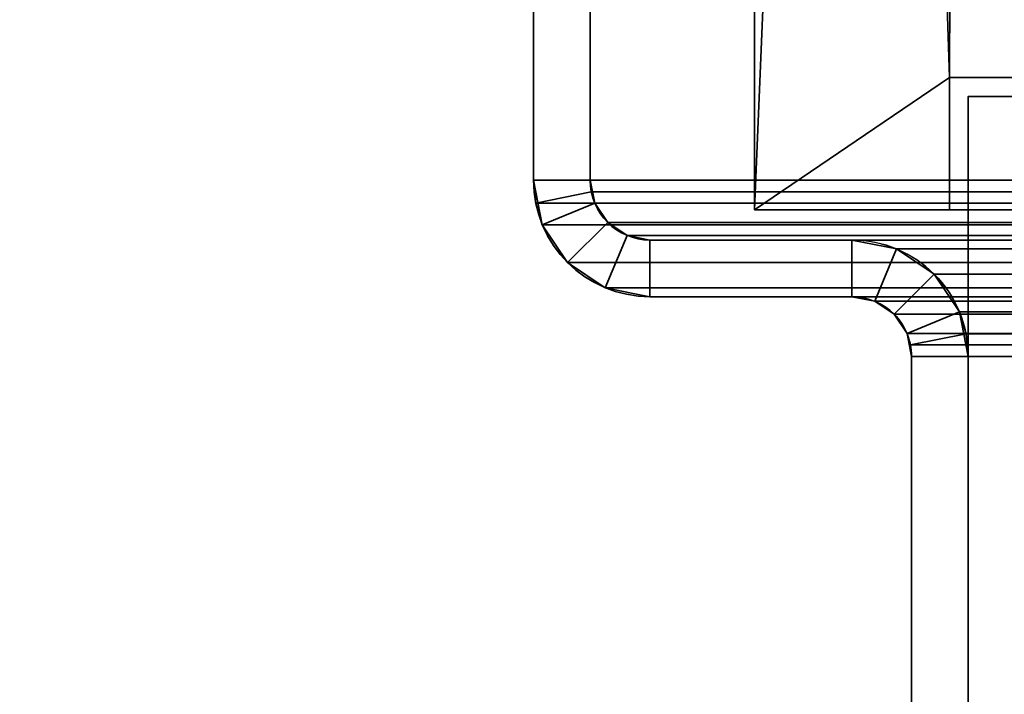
# Model space of a CAD drawing. Header units: millimetres. Extents: x -603 to 3703, y -120 to 249.
# Tile 428 of 656: x 987 to 1013, y 54 to 72. Entities that reach past the tile are written whole.
import ezdxf

# ---------------------------------------------------------------- set-up
doc = ezdxf.new("R2010")
doc.units = ezdxf.units.MM
doc.layers.add('152', color=7, linetype='Continuous', true_color=0xffffff)

# ---------------------------------------------------------------- blocks, each defined once
blk = doc.blocks.new('UG_SURFACE_002')
at = {"layer": '152', "color": 252, "linetype": 'Continuous', "lineweight": 35}
for points in [[(2177.5, -30, 2213), (2177.5, 229.8, 2213), (822.5, 229.8, 2213), (822.5, -30, 2213)], [(972.5, -30, 2063), (972.5, 229.8, 2063), (2027.5, 229.8, 2063), (2027.5, -30, 2063)]]:
    blk.add_3dface(points, dxfattribs=at)
blk = doc.blocks.new('UG_SURFACE_123')
at = {"layer": '152', "color": 41, "linetype": 'Continuous', "lineweight": 35}
for points in [[(1006.85, 66.8, -5), (1006.85, 66.8, 2026.65), (1006.85, 228.45, 2026.65), (1006.85, 228.45, -5)], [(1012, 70.3, -5), (1006.85, 228.45, -5), (1012.5, 228.45, -5), (1012.5, 202.6, -5)], [(1012, 70.3, -5), (1012, 66.8, -5), (1006.85, 66.8, -5), (1006.85, 228.45, -5)], [(1012.5, 202.6, 2021), (1012.5, 228.45, 2021), (1006.85, 228.45, 2026.65), (1006.85, 66.8, 2026.65)], [(1012, 70.3, 2021.5), (1012.5, 202.6, 2021), (1006.85, 66.8, 2026.65)], [(1015, 70.3, -5), (1012, 70.3, -5), (1012.5, 202.6, -5), (1017, 202.6, -5)], [(1017, 202.6, 2016.5), (1012.5, 202.6, 2021), (1012, 70.3, 2021.5), (1015, 70.3, 2018.5)], [(1006.85, 66.8, 2026.65), (1012, 66.8, 2021.5), (1012, 70.3, 2021.5)], [(1012, 70.3, 2021.5), (1012, 66.8, 2021.5), (1012, 66.8, -5), (1012, 70.3, -5)], [(1012, 70.3, 2021.5), (1012, 70.3, -5), (1015, 70.3, -5), (1015, 70.3, 2018.5)], [(1006.85, 66.8, 2026.65), (1006.85, 66.8, -5), (1012, 66.8, -5), (1012, 66.8, 2021.5)]]:
    blk.add_3dface(points, dxfattribs=at)
blk = doc.blocks.new('UG_SURFACE_130')
at = {"layer": '152', "color": 41, "linetype": 'Continuous', "lineweight": 35}
for points in [[(1006.85, 66.8, 2026.65), (1993.15, 66.8, 2026.65), (1993.15, 228.45, 2026.65), (1006.85, 228.45, 2026.65)], [(1006.85, 66.8, 2026.65), (1006.85, 228.45, 2026.65), (1012.5, 228.45, 2021), (1012.5, 202.6, 2021)], [(1006.85, 66.8, 2026.65), (1012.5, 202.6, 2021), (1012, 70.3, 2021.5)], [(1015, 70.3, 2018.5), (1012, 70.3, 2021.5), (1012.5, 202.6, 2021), (1017, 202.6, 2016.5)], [(1012, 70.3, 2021.5), (1012, 66.8, 2021.5), (1006.85, 66.8, 2026.65)], [(1988, 70.3, 2021.5), (1988, 66.8, 2021.5), (1012, 66.8, 2021.5), (1012, 70.3, 2021.5)], [(1985, 70.3, 2018.5), (1988, 70.3, 2021.5), (1012, 70.3, 2021.5), (1015, 70.3, 2018.5)], [(1988, 66.8, 2021.5), (1993.15, 66.8, 2026.65), (1006.85, 66.8, 2026.65), (1012, 66.8, 2021.5)]]:
    blk.add_3dface(points, dxfattribs=at)
blk = doc.blocks.new('UG_SURFACE_144')
at = {"layer": '152', "color": 252, "linetype": 'Continuous', "lineweight": 35}
for points in [[(1014, 69.8, 2009), (1014, 69.8, -7), (1012.5, 69.8, -7), (1012.5, 69.8, 2009)], [(1012.5, 69.8, -7), (1012.5, 48.725, 703.708), (1012.5, 51.577, 706.875)], [(1012.5, 69.8, -7), (1012.5, 40.569, 701.974), (1012.5, 44.831, 701.974)], [(1012.5, 51.577, 706.875), (1012.5, 52.894, 710.929), (1012.5, 69.8, -7)], [(1012.5, 52.894, 710.929), (1012.5, 40.569, 1279.974), (1012.5, 44.831, 1279.974), (1012.5, 69.8, -7)], [(1012.5, 69.8, -7), (1012.5, 36.675, 703.708), (1012.5, 40.569, 701.974)], [(1012.5, 69.8, -7), (1012.5, 23.101, 76.7), (1012.5, 23.101, 79.2), (1012.5, 51.577, 130.375)], [(1012.5, 52.894, 1865.429), (1012.5, 69.8, 2009), (1012.5, 46.869, 1299.364)], [(1012.5, 52.894, 1865.429), (1012.5, 52.448, 1869.667), (1012.5, 69.8, 2009)], [(1012.5, 69.8, -7), (1012.5, 51.577, 1284.875), (1012.5, 52.894, 1288.929)], [(1012.5, 44.831, 701.974), (1012.5, 48.725, 703.708), (1012.5, 69.8, -7)], [(1012.5, 51.577, 130.375), (1012.5, 52.894, 134.429), (1012.5, 69.8, -7)], [(1012.5, 69.8, 2009), (1012.5, 52.448, 1869.667), (1012.5, 50.317, 1873.359)], [(1012.5, 52.894, 1288.929), (1012.5, 69.8, 2009), (1012.5, 69.8, -7)], [(1012.5, 52.894, 1288.929), (1012.5, 52.448, 1293.167), (1012.5, 69.8, 2009)], [(1012.5, 69.8, -7), (1012.5, 44.831, 1279.974), (1012.5, 48.725, 1281.708)], [(1012.5, 52.894, 134.429), (1012.5, 33.823, 706.875), (1012.5, 36.675, 703.708), (1012.5, 69.8, -7)], [(1012.5, 69.8, 2009), (1012.5, 52.448, 1293.167), (1012.5, 50.317, 1296.859)], [(1012.5, 48.725, 1281.708), (1012.5, 51.577, 1284.875), (1012.5, 69.8, -7)], [(1012.5, 50.317, 1873.359), (1012.5, 46.869, 1875.864), (1012.5, 69.8, 2009)], [(1012.5, 50.317, 1296.859), (1012.5, 46.869, 1299.364), (1012.5, 69.8, 2009)], [(1012.5, 46.869, 1875.864), (1012.5, 42.7, 1876.75), (1012.5, 18.38, 2009), (1012.5, 69.8, 2009)], [(1012.5, 69.8, -7), (1012.5, 23.101, 62.8), (1012.5, 23.101, 65.3)], [(1012.5, 23.101, 65.3), (1012.5, 23.101, 76.7), (1012.5, 69.8, -7)], [(1012.5, 69.8, -7), (1012.5, 18.38, -7), (1012.5, 18.38, 62.8), (1012.5, 23.101, 62.8)], [(1014, 18.38, 2009), (1014, 69.8, 2009), (1012.5, 69.8, 2009), (1012.5, 18.38, 2009)], [(1012.5, 18.38, -7), (1012.5, 69.8, -7), (1014, 69.8, -7), (1014, 18.38, -7)]]:
    blk.add_3dface(points, dxfattribs=at)
blk = doc.blocks.new('UG_SURFACE_152')
at = {"layer": '152', "color": 252, "linetype": 'Continuous', "lineweight": 35}
for points in [[(1001, 87.92, 2032.5), (1001, 87.92, -7), (1001, 67.58, -7), (1001, 67.58, 2032.5)], [(1001, 87.92, 2032.5), (1001, 67.58, 2032.5), (1002.5, 67.58, 2031), (1002.5, 87.92, 2031)], [(1002.5, 87.92, -7), (1002.5, 67.58, -7), (1001, 67.58, -7), (1001, 87.92, -7)], [(1002.5, 87.92, 2031), (1002.5, 67.58, 2031), (1002.5, 67.58, -7), (1002.5, 87.92, -7)], [(1001, 67.58, -7), (1001.234, 66.401, -7), (1001.234, 66.401, 2032.266)], [(1001.234, 66.401, 2032.266), (1001.059, 66.979, 2032.441), (1001, 67.58, -7)], [(1001.059, 66.979, 2032.441), (1001, 67.58, 2032.5), (1001, 67.58, -7)], [(1001, 67.58, 2032.5), (1001.059, 66.979, 2032.441), (1002.53, 67.272, 2030.97), (1002.5, 67.58, 2031)], [(1002.5, 67.58, -7), (1002.62, 66.975, -7), (1001.234, 66.401, -7), (1001, 67.58, -7)], [(1002.5, 67.58, -7), (1002.53, 67.272, 2030.97), (1002.62, 66.975, 2030.88)], [(1002.5, 67.58, -7), (1002.5, 67.58, 2031), (1002.53, 67.272, 2030.97)], [(1002.62, 66.975, 2030.88), (1002.62, 66.975, -7), (1002.5, 67.58, -7)], [(1001.059, 66.979, 2032.441), (1001.234, 66.401, 2032.266), (1002.62, 66.975, 2030.88), (1002.53, 67.272, 2030.97)], [(1001.234, 66.401, 2032.266), (1001.902, 65.402, 2031.598), (1002.963, 66.463, 2030.537), (1002.62, 66.975, 2030.88)], [(1001.902, 65.402, -7), (1001.234, 66.401, -7), (1002.62, 66.975, -7), (1002.963, 66.463, -7)], [(1002.963, 66.463, 2030.537), (1002.963, 66.463, -7), (1002.62, 66.975, -7), (1002.62, 66.975, 2030.88)], [(1003.475, 66.12, 2030.025), (1002.963, 66.463, 2030.537), (1001.902, 65.402, 2031.598), (1002.901, 64.734, 2030.599)], [(1002.963, 66.463, -7), (1003.475, 66.12, -7), (1002.901, 64.734, -7), (1001.902, 65.402, -7)], [(1003.475, 66.12, 2030.025), (1003.475, 66.12, -7), (1002.963, 66.463, -7), (1002.963, 66.463, 2030.537)], [(1001.234, 66.401, 2032.266), (1001.234, 66.401, -7), (1001.902, 65.402, -7), (1001.902, 65.402, 2031.598)], [(1004.08, 66, 2029.42), (1003.475, 66.12, 2030.025), (1002.901, 64.734, 2030.599), (1004.08, 64.5, 2029.42)], [(1004.08, 64.5, -7), (1002.901, 64.734, -7), (1003.475, 66.12, -7), (1004.08, 66, -7)], [(1004.08, 66, 2029.42), (1004.08, 66, -7), (1003.475, 66.12, -7), (1003.475, 66.12, 2030.025)], [(1004.08, 66, 2029.42), (1009.42, 66, 2024.08), (1009.42, 66, -7), (1004.08, 66, -7)], [(1009.42, 66, 2024.08), (1004.08, 66, 2029.42), (1004.08, 64.5, 2029.42), (1009.42, 64.5, 2024.08)], [(1009.42, 64.5, -7), (1004.08, 64.5, -7), (1004.08, 66, -7), (1009.42, 66, -7)], [(1010.599, 65.766, 2022.901), (1010.599, 65.766, -7), (1009.42, 66, -7), (1009.42, 66, 2024.08)], [(1009.42, 64.5, 2024.08), (1010.025, 64.38, 2023.475), (1010.599, 65.766, 2022.901), (1009.42, 66, 2024.08)], [(1009.42, 66, -7), (1010.599, 65.766, -7), (1010.025, 64.38, -7), (1009.42, 64.5, -7)], [(1010.025, 64.38, 2023.475), (1010.537, 64.037, 2022.963), (1011.598, 65.098, 2021.902), (1010.599, 65.766, 2022.901)], [(1010.537, 64.037, -7), (1010.025, 64.38, -7), (1010.599, 65.766, -7), (1011.598, 65.098, -7)], [(1011.598, 65.098, 2021.902), (1011.598, 65.098, -7), (1010.599, 65.766, -7), (1010.599, 65.766, 2022.901)], [(1001.902, 65.402, 2031.598), (1001.902, 65.402, -7), (1002.901, 64.734, -7), (1002.901, 64.734, 2030.599)], [(1012.266, 64.099, 2021.235), (1011.598, 65.098, 2021.902), (1010.537, 64.037, 2022.963), (1010.88, 63.525, 2022.62)], [(1011.598, 65.098, -7), (1012.266, 64.099, -7), (1010.88, 63.525, -7), (1010.537, 64.037, -7)], [(1012.266, 64.099, 2021.235), (1012.266, 64.099, -7), (1011.598, 65.098, -7), (1011.598, 65.098, 2021.902)], [(1002.901, 64.734, 2030.599), (1002.901, 64.734, -7), (1004.08, 64.5, -7), (1004.08, 64.5, 2029.42)], [(1004.08, 64.5, 2029.42), (1004.08, 64.5, -7), (1009.42, 64.5, -7), (1009.42, 64.5, 2024.08)], [(1009.42, 64.5, 2024.08), (1009.42, 64.5, -7), (1010.025, 64.38, -7), (1010.025, 64.38, 2023.475)], [(1010.025, 64.38, 2023.475), (1010.025, 64.38, -7), (1010.537, 64.037, -7), (1010.537, 64.037, 2022.963)], [(1012.441, 63.521, 2021.059), (1012.266, 64.099, 2021.235), (1010.88, 63.525, 2022.62), (1010.97, 63.228, 2022.53)], [(1011, 62.92, -7), (1010.88, 63.525, -7), (1012.266, 64.099, -7), (1012.5, 62.92, -7)], [(1012.266, 64.099, -7), (1012.266, 64.099, 2021.235), (1012.441, 63.521, 2021.059)], [(1012.441, 63.521, 2021.059), (1012.5, 62.92, -7), (1012.266, 64.099, -7)], [(1010.537, 64.037, 2022.963), (1010.537, 64.037, -7), (1010.88, 63.525, -7), (1010.88, 63.525, 2022.62)], [(1010.88, 63.525, -7), (1011, 62.92, -7), (1011, 62.92, 2022.5)], [(1011, 62.92, 2022.5), (1010.97, 63.228, 2022.53), (1010.88, 63.525, -7)], [(1010.97, 63.228, 2022.53), (1010.88, 63.525, 2022.62), (1010.88, 63.525, -7)], [(1012.5, 62.92, 2021), (1012.441, 63.521, 2021.059), (1010.97, 63.228, 2022.53), (1011, 62.92, 2022.5)], [(1012.441, 63.521, 2021.059), (1012.5, 62.92, 2021), (1012.5, 62.92, -7)], [(1011, 62.92, 2022.5), (1011, 62.92, -7), (1011, -46.92, -7), (1011, -46.92, 2022.5)], [(1011, 62.92, 2022.5), (1011, -46.92, 2022.5), (1012.5, -46.92, 2021), (1012.5, 62.92, 2021)], [(1012.5, 62.92, -7), (1012.5, -46.92, -7), (1011, -46.92, -7), (1011, 62.92, -7)], [(1012.5, 62.92, 2021), (1012.5, -46.92, 2021), (1012.5, -46.92, -7), (1012.5, 62.92, -7)]]:
    blk.add_3dface(points, dxfattribs=at)
blk = doc.blocks.new('UG_SURFACE_153')
at = {"layer": '152', "color": 252, "linetype": 'Continuous', "lineweight": 35}
for points in [[(1001, 87.92, 2032.5), (1001, 87.92, -7), (1001, 67.58, -7), (1001, 67.58, 2032.5)], [(1001, 87.92, 2032.5), (1001, 67.58, 2032.5), (1002.5, 67.58, 2031), (1002.5, 87.92, 2031)], [(1002.5, 87.92, -7), (1002.5, 67.58, -7), (1001, 67.58, -7), (1001, 87.92, -7)], [(1002.5, 87.92, 2031), (1002.5, 67.58, 2031), (1002.5, 67.58, -7), (1002.5, 87.92, -7)], [(1001, 67.58, -7), (1001.234, 66.401, -7), (1001.234, 66.401, 2032.266)], [(1001.234, 66.401, 2032.266), (1001.059, 66.979, 2032.441), (1001, 67.58, -7)], [(1001.059, 66.979, 2032.441), (1001, 67.58, 2032.5), (1001, 67.58, -7)], [(1001, 67.58, 2032.5), (1001.059, 66.979, 2032.441), (1002.53, 67.272, 2030.97), (1002.5, 67.58, 2031)], [(1002.5, 67.58, -7), (1002.62, 66.975, -7), (1001.234, 66.401, -7), (1001, 67.58, -7)], [(1002.5, 67.58, -7), (1002.53, 67.272, 2030.97), (1002.62, 66.975, 2030.88)], [(1002.5, 67.58, -7), (1002.5, 67.58, 2031), (1002.53, 67.272, 2030.97)], [(1002.62, 66.975, 2030.88), (1002.62, 66.975, -7), (1002.5, 67.58, -7)], [(1001.059, 66.979, 2032.441), (1001.234, 66.401, 2032.266), (1002.62, 66.975, 2030.88), (1002.53, 67.272, 2030.97)], [(1001.234, 66.401, 2032.266), (1001.902, 65.402, 2031.598), (1002.963, 66.463, 2030.537), (1002.62, 66.975, 2030.88)], [(1001.902, 65.402, -7), (1001.234, 66.401, -7), (1002.62, 66.975, -7), (1002.963, 66.463, -7)], [(1002.963, 66.463, 2030.537), (1002.963, 66.463, -7), (1002.62, 66.975, -7), (1002.62, 66.975, 2030.88)], [(1003.475, 66.12, 2030.025), (1002.963, 66.463, 2030.537), (1001.902, 65.402, 2031.598), (1002.901, 64.734, 2030.599)], [(1002.963, 66.463, -7), (1003.475, 66.12, -7), (1002.901, 64.734, -7), (1001.902, 65.402, -7)], [(1003.475, 66.12, 2030.025), (1003.475, 66.12, -7), (1002.963, 66.463, -7), (1002.963, 66.463, 2030.537)], [(1001.234, 66.401, 2032.266), (1001.234, 66.401, -7), (1001.902, 65.402, -7), (1001.902, 65.402, 2031.598)], [(1004.08, 66, 2029.42), (1003.475, 66.12, 2030.025), (1002.901, 64.734, 2030.599), (1004.08, 64.5, 2029.42)], [(1004.08, 64.5, -7), (1002.901, 64.734, -7), (1003.475, 66.12, -7), (1004.08, 66, -7)], [(1004.08, 66, 2029.42), (1004.08, 66, -7), (1003.475, 66.12, -7), (1003.475, 66.12, 2030.025)], [(1004.08, 66, 2029.42), (1009.42, 66, 2024.08), (1009.42, 66, -7), (1004.08, 66, -7)], [(1009.42, 66, 2024.08), (1004.08, 66, 2029.42), (1004.08, 64.5, 2029.42), (1009.42, 64.5, 2024.08)], [(1009.42, 64.5, -7), (1004.08, 64.5, -7), (1004.08, 66, -7), (1009.42, 66, -7)], [(1010.599, 65.766, 2022.901), (1010.599, 65.766, -7), (1009.42, 66, -7), (1009.42, 66, 2024.08)], [(1009.42, 64.5, 2024.08), (1010.025, 64.38, 2023.475), (1010.599, 65.766, 2022.901), (1009.42, 66, 2024.08)], [(1009.42, 66, -7), (1010.599, 65.766, -7), (1010.025, 64.38, -7), (1009.42, 64.5, -7)], [(1010.025, 64.38, 2023.475), (1010.537, 64.037, 2022.963), (1011.598, 65.098, 2021.902), (1010.599, 65.766, 2022.901)], [(1010.537, 64.037, -7), (1010.025, 64.38, -7), (1010.599, 65.766, -7), (1011.598, 65.098, -7)], [(1011.598, 65.098, 2021.902), (1011.598, 65.098, -7), (1010.599, 65.766, -7), (1010.599, 65.766, 2022.901)], [(1001.902, 65.402, 2031.598), (1001.902, 65.402, -7), (1002.901, 64.734, -7), (1002.901, 64.734, 2030.599)], [(1012.266, 64.099, 2021.235), (1011.598, 65.098, 2021.902), (1010.537, 64.037, 2022.963), (1010.88, 63.525, 2022.62)], [(1011.598, 65.098, -7), (1012.266, 64.099, -7), (1010.88, 63.525, -7), (1010.537, 64.037, -7)], [(1012.266, 64.099, 2021.235), (1012.266, 64.099, -7), (1011.598, 65.098, -7), (1011.598, 65.098, 2021.902)], [(1002.901, 64.734, 2030.599), (1002.901, 64.734, -7), (1004.08, 64.5, -7), (1004.08, 64.5, 2029.42)], [(1004.08, 64.5, 2029.42), (1004.08, 64.5, -7), (1009.42, 64.5, -7), (1009.42, 64.5, 2024.08)], [(1009.42, 64.5, 2024.08), (1009.42, 64.5, -7), (1010.025, 64.38, -7), (1010.025, 64.38, 2023.475)], [(1010.025, 64.38, 2023.475), (1010.025, 64.38, -7), (1010.537, 64.037, -7), (1010.537, 64.037, 2022.963)], [(1012.441, 63.521, 2021.059), (1012.266, 64.099, 2021.235), (1010.88, 63.525, 2022.62), (1010.97, 63.228, 2022.53)], [(1011, 62.92, -7), (1010.88, 63.525, -7), (1012.266, 64.099, -7), (1012.5, 62.92, -7)], [(1012.266, 64.099, -7), (1012.266, 64.099, 2021.235), (1012.441, 63.521, 2021.059)], [(1012.441, 63.521, 2021.059), (1012.5, 62.92, -7), (1012.266, 64.099, -7)], [(1010.537, 64.037, 2022.963), (1010.537, 64.037, -7), (1010.88, 63.525, -7), (1010.88, 63.525, 2022.62)], [(1010.88, 63.525, -7), (1011, 62.92, -7), (1011, 62.92, 2022.5)], [(1011, 62.92, 2022.5), (1010.97, 63.228, 2022.53), (1010.88, 63.525, -7)], [(1010.97, 63.228, 2022.53), (1010.88, 63.525, 2022.62), (1010.88, 63.525, -7)], [(1012.5, 62.92, 2021), (1012.441, 63.521, 2021.059), (1010.97, 63.228, 2022.53), (1011, 62.92, 2022.5)], [(1012.441, 63.521, 2021.059), (1012.5, 62.92, 2021), (1012.5, 62.92, -7)], [(1011, 62.92, 2022.5), (1011, 62.92, -7), (1011, -46.92, -7), (1011, -46.92, 2022.5)], [(1011, 62.92, 2022.5), (1011, -46.92, 2022.5), (1012.5, -46.92, 2021), (1012.5, 62.92, 2021)], [(1012.5, 62.92, -7), (1012.5, -46.92, -7), (1011, -46.92, -7), (1011, 62.92, -7)], [(1012.5, 62.92, 2021), (1012.5, -46.92, 2021), (1012.5, -46.92, -7), (1012.5, 62.92, -7)]]:
    blk.add_3dface(points, dxfattribs=at)
blk = doc.blocks.new('UG_SURFACE_154')
at = {"layer": '152', "color": 252, "linetype": 'Continuous', "lineweight": 35}
for points in [[(1001, 67.58, 2032.5), (1999, 67.58, 2032.5), (1999, 87.92, 2032.5), (1001, 87.92, 2032.5)], [(1001, 67.58, 2032.5), (1001, 87.92, 2032.5), (1002.5, 87.92, 2031), (1002.5, 67.58, 2031)], [(1002.5, 67.58, 2031), (1002.5, 87.92, 2031), (1997.5, 87.92, 2031), (1997.5, 67.58, 2031)], [(1999, 67.58, 2032.5), (1001, 67.58, 2032.5), (1001.059, 66.979, 2032.441)], [(1002.5, 67.58, 2031), (1002.53, 67.272, 2030.97), (1001.059, 66.979, 2032.441), (1001, 67.58, 2032.5)], [(1998.941, 66.979, 2032.441), (1999, 67.58, 2032.5), (1001.059, 66.979, 2032.441)], [(1002.53, 67.272, 2030.97), (1002.5, 67.58, 2031), (1997.5, 67.58, 2031)], [(1002.53, 67.272, 2030.97), (1997.5, 67.58, 2031), (1997.47, 67.272, 2030.97)], [(1002.53, 67.272, 2030.97), (1002.62, 66.975, 2030.88), (1001.234, 66.401, 2032.266), (1001.059, 66.979, 2032.441)], [(1997.47, 67.272, 2030.97), (1997.38, 66.975, 2030.88), (1002.62, 66.975, 2030.88), (1002.53, 67.272, 2030.97)], [(1001.059, 66.979, 2032.441), (1001.234, 66.401, 2032.266), (1998.766, 66.401, 2032.266), (1998.941, 66.979, 2032.441)], [(1002.62, 66.975, 2030.88), (1002.963, 66.463, 2030.537), (1001.902, 65.402, 2031.598), (1001.234, 66.401, 2032.266)], [(1997.037, 66.463, 2030.537), (1002.963, 66.463, 2030.537), (1002.62, 66.975, 2030.88), (1997.38, 66.975, 2030.88)], [(1002.901, 64.734, 2030.599), (1001.902, 65.402, 2031.598), (1002.963, 66.463, 2030.537), (1003.475, 66.12, 2030.025)], [(1996.525, 66.12, 2030.025), (1003.475, 66.12, 2030.025), (1002.963, 66.463, 2030.537), (1997.037, 66.463, 2030.537)], [(1998.766, 66.401, 2032.266), (1001.234, 66.401, 2032.266), (1001.902, 65.402, 2031.598), (1998.098, 65.402, 2031.598)], [(1004.08, 64.5, 2029.42), (1002.901, 64.734, 2030.599), (1003.475, 66.12, 2030.025), (1004.08, 66, 2029.42)], [(1995.92, 66, 2029.42), (1004.08, 66, 2029.42), (1003.475, 66.12, 2030.025), (1996.525, 66.12, 2030.025)], [(1009.42, 66, 2024.08), (1004.08, 66, 2029.42), (1995.92, 66, 2029.42), (1990.58, 66, 2024.08)], [(1009.42, 64.5, 2024.08), (1004.08, 64.5, 2029.42), (1004.08, 66, 2029.42), (1009.42, 66, 2024.08)], [(1989.401, 65.766, 2022.901), (1010.599, 65.766, 2022.901), (1009.42, 66, 2024.08), (1990.58, 66, 2024.08)], [(1009.42, 66, 2024.08), (1010.599, 65.766, 2022.901), (1010.025, 64.38, 2023.475), (1009.42, 64.5, 2024.08)], [(1010.599, 65.766, 2022.901), (1011.598, 65.098, 2021.902), (1010.537, 64.037, 2022.963), (1010.025, 64.38, 2023.475)], [(1988.402, 65.098, 2021.902), (1011.598, 65.098, 2021.902), (1010.599, 65.766, 2022.901), (1989.401, 65.766, 2022.901)], [(1998.098, 65.402, 2031.598), (1001.902, 65.402, 2031.598), (1002.901, 64.734, 2030.599), (1997.099, 64.734, 2030.599)], [(1010.88, 63.525, 2022.62), (1010.537, 64.037, 2022.963), (1011.598, 65.098, 2021.902), (1012.266, 64.099, 2021.235)], [(1987.734, 64.099, 2021.235), (1012.266, 64.099, 2021.235), (1011.598, 65.098, 2021.902), (1988.402, 65.098, 2021.902)], [(1997.099, 64.734, 2030.599), (1002.901, 64.734, 2030.599), (1004.08, 64.5, 2029.42), (1995.92, 64.5, 2029.42)], [(1009.42, 64.5, 2024.08), (1990.58, 64.5, 2024.08), (1995.92, 64.5, 2029.42), (1004.08, 64.5, 2029.42)], [(1990.58, 64.5, 2024.08), (1009.42, 64.5, 2024.08), (1010.025, 64.38, 2023.475), (1989.975, 64.38, 2023.475)], [(1989.975, 64.38, 2023.475), (1010.025, 64.38, 2023.475), (1010.537, 64.037, 2022.963), (1989.463, 64.037, 2022.963)], [(1010.97, 63.228, 2022.53), (1010.88, 63.525, 2022.62), (1012.266, 64.099, 2021.235), (1012.441, 63.521, 2021.059)], [(1012.441, 63.521, 2021.059), (1012.266, 64.099, 2021.235), (1987.734, 64.099, 2021.235)], [(1012.441, 63.521, 2021.059), (1987.734, 64.099, 2021.235), (1987.559, 63.521, 2021.059)], [(1989.463, 64.037, 2022.963), (1010.537, 64.037, 2022.963), (1010.88, 63.525, 2022.62), (1989.12, 63.525, 2022.62)], [(1989.03, 63.228, 2022.53), (1010.88, 63.525, 2022.62), (1010.97, 63.228, 2022.53)], [(1989.03, 63.228, 2022.53), (1989.12, 63.525, 2022.62), (1010.88, 63.525, 2022.62)], [(1011, 62.92, 2022.5), (1010.97, 63.228, 2022.53), (1012.441, 63.521, 2021.059), (1012.5, 62.92, 2021)], [(1987.559, 63.521, 2021.059), (1012.5, 62.92, 2021), (1012.441, 63.521, 2021.059)], [(1987.559, 63.521, 2021.059), (1987.5, 62.92, 2021), (1012.5, 62.92, 2021)], [(1010.97, 63.228, 2022.53), (1989, 62.92, 2022.5), (1989.03, 63.228, 2022.53)], [(1010.97, 63.228, 2022.53), (1011, 62.92, 2022.5), (1989, 62.92, 2022.5)], [(1011, -46.92, 2022.5), (1989, -46.92, 2022.5), (1989, 62.92, 2022.5), (1011, 62.92, 2022.5)], [(1012.5, 62.92, 2021), (1012.5, -46.92, 2021), (1011, -46.92, 2022.5), (1011, 62.92, 2022.5)], [(1012.5, -46.92, 2021), (1012.5, 62.92, 2021), (1987.5, 62.92, 2021), (1987.5, -46.92, 2021)]]:
    blk.add_3dface(points, dxfattribs=at)

msp = doc.modelspace()

# ---------------------------------------------------------------- linework, layer by layer
at = {"layer": '152', "color": 252, "linetype": 'Continuous', "lineweight": -3, "true_color": 0x939598}
for p, q in [((1006.85, 66.8, 2026.65), (1006.85, 228.45, 2026.65)), ((1006.85, 66.8, 2026.65), (1006.85, 228.45, 2026.65)), ((1006.85, 66.8, -5), (1006.85, 228.45, -5)), ((1001, 67.58, 2032.5), (1001, 87.92, 2032.5)), ((1001, 87.92, -7), (1001, 67.58, -7)), ((1001, 67.58, 2032.5), (1001, 87.92, 2032.5)), ((1001, 87.92, -7), (1001, 67.58, -7)), ((1001, 67.58, 2032.5), (1001, 87.92, 2032.5)), ((1002.5, 67.58, 2031), (1002.5, 87.92, 2031)), ((1002.5, 67.58, 2031), (1002.5, 87.92, 2031)), ((1002.5, 87.92, -7), (1002.5, 67.58, -7)), ((1002.5, 67.58, 2031), (1002.5, 87.92, 2031)), ((1002.5, 87.92, -7), (1002.5, 67.58, -7)), ((1012, 66.8, 2021.5), (1012, 70.3, 2021.5)), ((1012, 66.8, 2021.5), (1012, 70.3, 2021.5)), ((1012, 70.3, 2021.5), (1988, 70.3, 2021.5)), ((1012, 70.3, -5), (1012, 70.3, 2021.5)), ((1012, 70.3, -5), (1012, 66.8, -5)), ((1015, 70.3, -5), (1012, 70.3, -5)), ((1015, 70.3, 2018.5), (1012, 70.3, 2021.5)), ((1012, 70.3, 2021.5), (1015, 70.3, 2018.5)), ((1014, 69.8, 2009), (1012.5, 69.8, 2009)), ((1014, 69.8, -7), (1012.5, 69.8, -7)), ((1012.5, 69.8, -7), (1012.5, 18.38, -7)), ((1012.5, 69.8, 2009), (1012.5, 69.8, -7)), ((1012.5, 69.8, 2009), (1012.5, 18.38, 2009)), ((1999, 67.58, 2032.5), (1001, 67.58, 2032.5)), ((1001, 67.58, 2032.5), (1001, 67.58, -7)), ((1001, 67.58, 2032.5), (1001, 67.58, -7)), ((1997.5, 67.58, 2031), (1002.5, 67.58, 2031)), ((1002.5, 67.58, 2031), (1002.5, 67.58, -7)), ((1002.5, 67.58, 2031), (1002.5, 67.58, -7)), ((1012, 66.8, 2021.5), (1006.85, 66.8, 2026.65)), ((1006.85, 66.8, 2026.65), (1993.15, 66.8, 2026.65)), ((1006.85, 66.8, 2026.65), (1012, 66.8, 2021.5)), ((1006.85, 66.8, -5), (1006.85, 66.8, 2026.65)), ((1012, 66.8, -5), (1006.85, 66.8, -5)), ((1012, 66.8, 2021.5), (1988, 66.8, 2021.5)), ((1012, 66.8, -5), (1012, 66.8, 2021.5)), ((1009.42, 66, 2024.08), (1004.08, 66, 2029.42)), ((1009.42, 66, 2024.08), (1004.08, 66, 2029.42)), ((1004.08, 66, -7), (1009.42, 66, -7)), ((1995.92, 66, 2029.42), (1004.08, 66, 2029.42)), ((1004.08, 66, 2029.42), (1004.08, 66, -7)), ((1004.08, 66, -7), (1009.42, 66, -7)), ((1009.42, 66, 2024.08), (1004.08, 66, 2029.42)), ((1004.08, 66, 2029.42), (1004.08, 66, -7)), ((1009.42, 66, 2024.08), (1009.42, 66, -7)), ((1009.42, 66, 2024.08), (1009.42, 66, -7)), ((1990.58, 66, 2024.08), (1009.42, 66, 2024.08)), ((1004.08, 64.5, -7), (1009.42, 64.5, -7)), ((1004.08, 64.5, 2029.42), (1004.08, 64.5, -7)), ((1004.08, 64.5, 2029.42), (1004.08, 64.5, -7)), ((1995.92, 64.5, 2029.42), (1004.08, 64.5, 2029.42)), ((1009.42, 64.5, 2024.08), (1004.08, 64.5, 2029.42)), ((1009.42, 64.5, 2024.08), (1004.08, 64.5, 2029.42)), ((1004.08, 64.5, -7), (1009.42, 64.5, -7)), ((1009.42, 64.5, 2024.08), (1004.08, 64.5, 2029.42)), ((1009.42, 64.5, 2024.08), (1009.42, 64.5, -7)), ((1009.42, 64.5, 2024.08), (1009.42, 64.5, -7)), ((1990.58, 64.5, 2024.08), (1009.42, 64.5, 2024.08)), ((1011, -46.92, 2022.5), (1011, 62.92, 2022.5)), ((1011, -46.92, 2022.5), (1011, 62.92, 2022.5)), ((1989, 62.92, 2022.5), (1011, 62.92, 2022.5)), ((1011, 62.92, -7), (1011, -46.92, -7)), ((1011, -46.92, 2022.5), (1011, 62.92, 2022.5)), ((1011, 62.92, -7), (1011, -46.92, -7)), ((1011, 62.92, 2022.5), (1011, 62.92, -7)), ((1011, 62.92, 2022.5), (1011, 62.92, -7)), ((1012.5, -46.92, 2021), (1012.5, 62.92, 2021)), ((1012.5, 62.92, 2021), (1012.5, 62.92, -7)), ((1012.5, -46.92, 2021), (1012.5, 62.92, 2021)), ((1012.5, 62.92, -7), (1012.5, -46.92, -7)), ((1012.5, -46.92, 2021), (1012.5, 62.92, 2021)), ((1012.5, 62.92, 2021), (1012.5, 62.92, -7)), ((1987.5, 62.92, 2021), (1012.5, 62.92, 2021)), ((1012.5, 62.92, -7), (1012.5, -46.92, -7))]:
    msp.add_line(p, q, dxfattribs=at)
at = {"layer": '152', "color": 252, "linetype": 'Continuous', "lineweight": -3, "true_color": 0x939598, "extrusion": (0, 0, -1)}
for radius in [3.08, 3.08, 1.58, 1.58]:
    msp.add_arc((-1004.08, 67.58, 7), radius, 270, 0, dxfattribs=at)
at = {"layer": '152', "color": 252, "linetype": 'Continuous', "lineweight": -3, "true_color": 0x939598}
for radius in [3.08, 3.08, 1.58, 1.58]:
    msp.add_arc((1009.42, 62.92, -7), radius, 0, 90, dxfattribs=at)
at = {"layer": '152', "color": 252, "linetype": 'Continuous', "lineweight": -3, "true_color": 0x939598, "extrusion": (0.707107, 6.12323e-17, 0.707107)}
for centre, major_axis, start_param, end_param in [((1004.08, 67.58, 2029.42), (-3.08, 0, 3.08), 0, 1.570796), ((1004.08, 67.58, 2029.42), (-3.08, 0, 3.08), 0, 1.570796), ((1004.08, 67.58, 2029.42), (-1.58, 0, 1.58), 0, 1.570796), ((1004.08, 67.58, 2029.42), (-1.58, 0, 1.58), 0, 1.570796), ((1009.42, 62.92, 2024.08), (-3.08, 0, 3.08), 3.141593, 4.712389), ((1009.42, 62.92, 2024.08), (-1.58, 0, 1.58), 3.141593, 4.712389)]:
    msp.add_ellipse(centre, major_axis=major_axis, ratio=0.707107, start_param=start_param, end_param=end_param, dxfattribs=at)
at = {"layer": '152', "color": 252, "linetype": 'Continuous', "lineweight": -3, "true_color": 0x939598, "extrusion": (-0.707107, -6.12323e-17, -0.707107)}
for centre, major_axis, start_param, end_param in [((1004.08, 67.58, 2029.42), (-3.08, 0, 3.08), 4.712389, 6.283185), ((1004.08, 67.58, 2029.42), (-1.58, 0, 1.58), 4.712389, 6.283185), ((1009.42, 62.92, 2024.08), (-3.08, 0, 3.08), 1.570796, 3.141593), ((1009.42, 62.92, 2024.08), (-3.08, 0, 3.08), 1.570796, 3.141593), ((1009.42, 62.92, 2024.08), (-1.58, 0, 1.58), 1.570796, 3.141593), ((1009.42, 62.92, 2024.08), (-1.58, 0, 1.58), 1.570796, 3.141593)]:
    msp.add_ellipse(centre, major_axis=major_axis, ratio=0.707107, start_param=start_param, end_param=end_param, dxfattribs=at)

# ---------------------------------------------------------------- block references
at = {"layer": '152', "color": 252, "linetype": 'Continuous', "lineweight": -3, "true_color": 0x939598}
for name in ['UG_SURFACE_002', 'UG_SURFACE_123', 'UG_SURFACE_130', 'UG_SURFACE_152', 'UG_SURFACE_153', 'UG_SURFACE_154', 'UG_SURFACE_144']:
    msp.add_blockref(name, (0, 0), dxfattribs=at)

doc.saveas('drawing.dxf')
